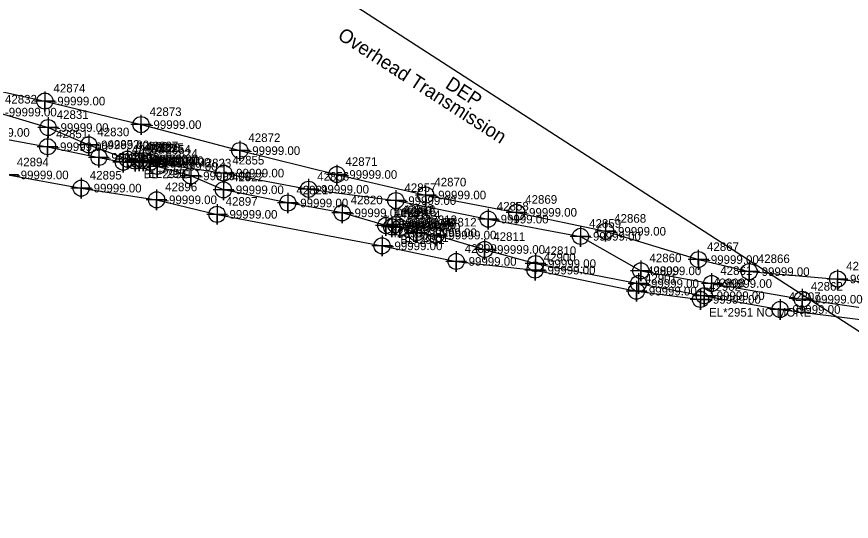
# Model space of a CAD drawing. Extents: x 2083698 to 2094313, y 743246 to 752873.
# Drawn here: x 2093380.8 to 2093623.5, y 746532.4 to 746679.1 of the extents above; entities that cross this region are included whole.
import ezdxf

# ---------------------------------------------------------------- set-up
doc = ezdxf.new("R2010")
doc.units = 0
for name, color, linetype in [('Default Symbol CELL', 7, 'Continuous'), ('Default Symbol Cogo Number', 7, 'Continuous'), ('Exist Property Iron Pin Leader', 7, 'Continuous'), ('Exist Property Iron Pin Text', 7, 'Continuous'), ('Exist Property Line Leader', 7, 'Continuous'), ('Exist Property Monument Leader', 7, 'Continuous'), ('Exist Property Monument Text', 7, 'Continuous'), ('Exist Right of Way Line Leader', 7, 'Continuous'), ('Exist Right of Way Line Text', 7, 'Continuous'), ('Exist Utilities Power Joint Use Telephone Cogo Elevation', 7, 'Continuous'), ('Exist Utilities Power Joint Use Telephone Cogo Number', 7, 'Continuous'), ('Exist Utilities Power UG Cable SUE LOS B', 7, 'Continuous'), ('Exist Utilities Power UG Cable SUE LOS C', 7, 'Continuous'), ('Exist Utilities Power UG Cable SUE LOS C Text', 7, 'Continuous'), ('Exist Utilities Telephone UG Conduit SUE LOS B', 7, 'Continuous'), ('Exist Utilities TV UG Cable SUE LOS B', 7, 'Continuous'), ('Scratch_Level_2', 7, 'Continuous')]:
    doc.layers.add(name, color=color, linetype=linetype)

msp = doc.modelspace()

# ---------------------------------------------------------------- linework, layer by layer
at = {"layer": 'Exist Property Iron Pin Text'}
for points in [[(2093389.96, 746649.83), (2093389.96, 746643.83), (2093389.96, 746646.83), (2093392.96, 746646.83), (2093386.96, 746646.83)], [(2093401.77, 746644.8), (2093401.77, 746638.8), (2093401.77, 746641.8), (2093404.77, 746641.8), (2093398.77, 746641.8)], [(2093413.01, 746640.65), (2093413.01, 746634.65), (2093413.01, 746637.65), (2093416.01, 746637.65), (2093410.01, 746637.65)], [(2093415.26, 746640.1), (2093415.26, 746634.1), (2093415.26, 746637.1), (2093418.26, 746637.1), (2093412.26, 746637.1)], [(2093416.48, 746640.19), (2093416.48, 746634.19), (2093416.48, 746637.19), (2093419.48, 746637.19), (2093413.48, 746637.19)], [(2093417.64, 746640.2), (2093417.64, 746634.2), (2093417.64, 746637.2), (2093420.64, 746637.2), (2093414.64, 746637.2)], [(2093421.68, 746638.55), (2093421.68, 746632.55), (2093421.68, 746635.55), (2093424.68, 746635.55), (2093418.68, 746635.55)], [(2093378.37, 746636.06), (2093378.37, 746630.06), (2093378.37, 746633.06), (2093381.37, 746633.06), (2093375.37, 746633.06)], [(2093431.43, 746635.77), (2093431.43, 746629.77), (2093431.43, 746632.77), (2093434.43, 746632.77), (2093428.43, 746632.77)], [(2093399.58, 746632.22), (2093399.58, 746626.22), (2093399.58, 746629.22), (2093402.58, 746629.22), (2093396.58, 746629.22)], [(2093440.92, 746631.73), (2093440.92, 746625.73), (2093440.92, 746628.73), (2093443.92, 746628.73), (2093437.92, 746628.73)], [(2093421.5, 746628.83), (2093421.5, 746622.83), (2093421.5, 746625.83), (2093424.5, 746625.83), (2093418.5, 746625.83)], [(2093459.65, 746627.9), (2093459.65, 746621.9), (2093459.65, 746624.9), (2093462.65, 746624.9), (2093456.65, 746624.9)], [(2093439.07, 746624.6), (2093439.07, 746618.6), (2093439.07, 746621.6), (2093442.07, 746621.6), (2093436.07, 746621.6)], [(2093475.44, 746625.04), (2093475.44, 746619.04), (2093475.44, 746622.04), (2093478.44, 746622.04), (2093472.44, 746622.04)], [(2093488.15, 746621.35), (2093488.15, 746615.35), (2093488.15, 746618.35), (2093491.15, 746618.35), (2093485.15, 746618.35)], [(2093489.86, 746620.96), (2093489.86, 746614.96), (2093489.86, 746617.96), (2093492.86, 746617.96), (2093486.86, 746617.96)], [(2093491.02, 746621.6), (2093491.02, 746615.6), (2093491.02, 746618.6), (2093494.02, 746618.6), (2093488.02, 746618.6)], [(2093492.25, 746620.8), (2093492.25, 746614.8), (2093492.25, 746617.8), (2093495.25, 746617.8), (2093489.25, 746617.8)], [(2093497.04, 746619.27), (2093497.04, 746613.27), (2093497.04, 746616.27), (2093500.04, 746616.27), (2093494.04, 746616.27)], [(2093502.74, 746618.57), (2093502.74, 746612.57), (2093502.74, 746615.57), (2093505.74, 746615.57), (2093499.74, 746615.57)], [(2093487.04, 746615.44), (2093487.04, 746609.44), (2093487.04, 746612.44), (2093490.04, 746612.44), (2093484.04, 746612.44)], [(2093516.88, 746614.38), (2093516.88, 746608.38), (2093516.88, 746611.38), (2093519.88, 746611.38), (2093513.88, 746611.38)], [(2093508.6, 746610.91), (2093508.6, 746604.91), (2093508.6, 746607.91), (2093511.6, 746607.91), (2093505.6, 746607.91)], [(2093531.54, 746608.39), (2093531.54, 746602.39), (2093531.54, 746605.39), (2093534.54, 746605.39), (2093528.54, 746605.39)], [(2093531.7, 746610.28), (2093531.7, 746604.28), (2093531.7, 746607.28), (2093534.7, 746607.28), (2093528.7, 746607.28)], [(2093561.62, 746604.49), (2093561.62, 746598.49), (2093561.62, 746601.49), (2093564.62, 746601.49), (2093558.62, 746601.49)], [(2093560.99, 746602.27), (2093560.99, 746596.27), (2093560.99, 746599.27), (2093563.99, 746599.27), (2093557.99, 746599.27)], [(2093580.73, 746600.94), (2093580.73, 746594.94), (2093580.73, 746597.94), (2093583.73, 746597.94), (2093577.73, 746597.94)], [(2093579.62, 746599.87), (2093579.62, 746593.87), (2093579.62, 746596.87), (2093582.62, 746596.87), (2093576.62, 746596.87)], [(2093602.77, 746596.94), (2093602.77, 746590.94), (2093602.77, 746593.94), (2093605.77, 746593.94), (2093599.77, 746593.94)]]:
    msp.add_lwpolyline(points, dxfattribs=at)
for centre in [(2093389.96, 746646.83), (2093401.77, 746641.8), (2093413.01, 746637.65), (2093415.26, 746637.1), (2093416.48, 746637.19), (2093417.64, 746637.2), (2093421.68, 746635.55), (2093431.43, 746632.77), (2093399.58, 746629.22), (2093440.92, 746628.73), (2093421.5, 746625.83), (2093459.65, 746624.9), (2093439.07, 746621.6), (2093475.44, 746622.04), (2093488.15, 746618.35), (2093491.02, 746618.6), (2093489.86, 746617.96), (2093492.25, 746617.8), (2093497.04, 746616.27), (2093502.74, 746615.57), (2093487.04, 746612.44), (2093516.88, 746611.38), (2093508.6, 746607.91), (2093531.7, 746607.28), (2093531.54, 746605.39), (2093561.62, 746601.49), (2093560.99, 746599.27), (2093579.62, 746596.87), (2093580.73, 746597.94), (2093602.77, 746593.94)]:
    msp.add_circle(centre, 2.34, dxfattribs=at)
at = {"layer": 'Exist Property Line Leader'}
for points in [[(2093389.81, 746644.25), (2093389.81, 746638.25), (2093389.81, 746641.25), (2093392.81, 746641.25), (2093386.81, 746641.25)], [(2093404.73, 746641.17), (2093404.73, 746635.17), (2093404.73, 746638.17), (2093407.73, 746638.17), (2093401.73, 746638.17)], [(2093411.82, 746639.76), (2093411.82, 746633.76), (2093411.82, 746636.76), (2093414.82, 746636.76), (2093408.82, 746636.76)], [(2093419.66, 746639.76), (2093419.66, 746633.76), (2093419.66, 746636.76), (2093422.66, 746636.76), (2093416.66, 746636.76)], [(2093441.03, 746636.59), (2093441.03, 746630.59), (2093441.03, 746633.59), (2093444.03, 746633.59), (2093438.03, 746633.59)], [(2093465.7, 746631.88), (2093465.7, 746625.88), (2093465.7, 746628.88), (2093468.7, 746628.88), (2093462.7, 746628.88)], [(2093491.06, 746628.59), (2093491.06, 746622.59), (2093491.06, 746625.59), (2093494.06, 746625.59), (2093488.06, 746625.59)], [(2093517.91, 746623.21), (2093517.91, 746617.21), (2093517.91, 746620.21), (2093520.91, 746620.21), (2093514.91, 746620.21)], [(2093544.75, 746618.2), (2093544.75, 746612.2), (2093544.75, 746615.2), (2093547.75, 746615.2), (2093541.75, 746615.2)], [(2093562.29, 746608.17), (2093562.29, 746602.17), (2093562.29, 746605.17), (2093565.29, 746605.17), (2093559.29, 746605.17)], [(2093582.88, 746604.49), (2093582.88, 746598.49), (2093582.88, 746601.49), (2093585.88, 746601.49), (2093579.88, 746601.49)], [(2093609.22, 746599.92), (2093609.22, 746593.92), (2093609.22, 746596.92), (2093612.22, 746596.92), (2093606.22, 746596.92)]]:
    msp.add_lwpolyline(points, dxfattribs=at)
for centre in [(2093389.81, 746641.25), (2093404.73, 746638.17), (2093411.82, 746636.76), (2093419.66, 746636.76), (2093441.03, 746633.59), (2093465.7, 746628.88), (2093491.06, 746625.59), (2093517.91, 746620.21), (2093544.75, 746615.2), (2093562.29, 746605.17), (2093582.88, 746601.49), (2093609.22, 746596.92)]:
    msp.add_circle(centre, 2.34, dxfattribs=at)
at = {"layer": 'Exist Right of Way Line Text'}
for points in [[(2093388.99, 746657.34), (2093389.02, 746651.53), (2093389, 746654.53), (2093392.02, 746654.53), (2093386.02, 746654.53)], [(2093416.94, 746650.49), (2093416.97, 746644.68), (2093416.96, 746647.68), (2093419.97, 746647.68), (2093413.97, 746647.68)], [(2093445.66, 746642.94), (2093445.69, 746637.12), (2093445.67, 746640.12), (2093448.69, 746640.12), (2093442.69, 746640.12)], [(2093473.88, 746636.01), (2093473.91, 746630.19), (2093473.9, 746633.19), (2093476.91, 746633.19), (2093470.91, 746633.19)], [(2093499.72, 746630.03), (2093499.75, 746624.22), (2093499.73, 746627.22), (2093502.75, 746627.22), (2093496.75, 746627.22)], [(2093526.14, 746625), (2093526.17, 746619.18), (2093526.16, 746622.18), (2093529.17, 746622.18), (2093523.17, 746622.18)], [(2093552.01, 746619.49), (2093552.04, 746613.67), (2093552.02, 746616.67), (2093555.04, 746616.67), (2093549.04, 746616.67)], [(2093578.98, 746611.27), (2093579.02, 746605.45), (2093579, 746608.45), (2093582.02, 746608.45), (2093576.02, 746608.45)], [(2093593.76, 746607.75), (2093593.8, 746601.94), (2093593.78, 746604.94), (2093596.8, 746604.94), (2093590.8, 746604.94)], [(2093619.46, 746605.61), (2093619.49, 746599.8), (2093619.47, 746602.8), (2093622.49, 746602.8), (2093616.49, 746602.8)]]:
    msp.add_lwpolyline(points, dxfattribs=at)
for centre in [(2093389.02, 746654.53), (2093416.97, 746647.68), (2093445.69, 746640.12), (2093473.91, 746633.19), (2093499.75, 746627.22), (2093526.17, 746622.18), (2093552.04, 746616.67), (2093579.02, 746608.45), (2093593.8, 746604.94), (2093619.49, 746602.8)]:
    msp.add_circle(centre, 2.34, dxfattribs=at)
at = {"layer": 'Exist Utilities Power UG Cable SUE LOS B'}
for points in [[(2093212.54, 746679.05), (2093218.9, 746678.81), (2093247.28, 746675), (2093257.67, 746673.33), (2093267.29, 746671.34), (2093287.27, 746668.17), (2093306.76, 746664.76), (2093336.69, 746659.3), (2093355.85, 746655.42), (2093374.91, 746651.32), (2093389.96, 746646.83), (2093401.77, 746641.8), (2093413.01, 746637.65), (2093415.26, 746637.1)], [(2093181.99, 746677.63), (2093226.09, 746668.53), (2093249.42, 746663.04), (2093269.61, 746658.56), (2093291.13, 746654.95), (2093336.12, 746644.7), (2093359.38, 746637.53), (2093378.37, 746633.06), (2093399.58, 746629.22), (2093421.5, 746625.83), (2093439.07, 746621.6), (2093487.04, 746612.44), (2093508.6, 746607.91), (2093531.54, 746605.39), (2093560.99, 746599.27), (2093579.62, 746596.87)], [(2093489.86, 746617.96), (2093488.15, 746618.35), (2093475.44, 746622.04), (2093459.65, 746624.9), (2093440.92, 746628.73), (2093431.43, 746632.77), (2093421.68, 746635.55), (2093417.64, 746637.2), (2093416.48, 746637.19)], [(2093491.02, 746618.6), (2093492.25, 746617.8), (2093497.04, 746616.27), (2093502.74, 746615.57), (2093516.88, 746611.38), (2093531.7, 746607.28), (2093561.62, 746601.49), (2093580.73, 746597.94), (2093602.77, 746593.94), (2093626.93, 746590.95), (2093653.74, 746588.87), (2093678.79, 746587.93), (2093688.11, 746586.98), (2093698.06, 746587.61), (2093702.81, 746588.32)]]:
    msp.add_lwpolyline(points, dxfattribs=at)
at = {"layer": 'Exist Utilities Power UG Cable SUE LOS C'}
msp.add_lwpolyline([(2091387.72, 747754.05), (2091459.29, 747488.14), (2091734.16, 747369.44), (2092190.29, 747172.26), (2092598.52, 747024.9), (2092972.51, 746889.78), (2093316.78, 746787.16), (2093711.24, 746532.37)], dxfattribs=at)
at = {"layer": 'Exist Utilities Telephone UG Conduit SUE LOS B'}
msp.add_lwpolyline([(2093175.22, 746700.69), (2093176.76, 746700.98), (2093181.66, 746699.48), (2093206.91, 746693.77), (2093231.15, 746688.16), (2093256.62, 746681.96), (2093284.73, 746676.59), (2093309.6, 746671.14), (2093335.2, 746665.77), (2093361.05, 746660.73), (2093389.02, 746654.53), (2093416.97, 746647.68), (2093445.69, 746640.12), (2093473.91, 746633.19), (2093499.75, 746627.22), (2093526.17, 746622.18), (2093552.04, 746616.67), (2093579.02, 746608.45), (2093593.8, 746604.94), (2093619.49, 746602.8), (2093646.15, 746599.98)], dxfattribs=at)
at = {"layer": 'Exist Utilities TV UG Cable SUE LOS B'}
msp.add_lwpolyline([(2093211.8, 746678.39), (2093222.6, 746675.97), (2093242.14, 746671.47), (2093264.36, 746666.24), (2093290.81, 746660.78), (2093317.4, 746655.96), (2093343.57, 746650.12), (2093367.06, 746645.41), (2093389.81, 746641.25), (2093404.73, 746638.17), (2093411.82, 746636.76), (2093419.66, 746636.76), (2093441.03, 746633.59), (2093465.7, 746628.88), (2093491.06, 746625.59), (2093517.91, 746620.21), (2093544.75, 746615.2), (2093562.29, 746605.17), (2093582.88, 746601.49), (2093609.22, 746596.92), (2093633.1, 746593.52)], dxfattribs=at)

# ---------------------------------------------------------------- texts
at = {"layer": 'Default Symbol CELL'}
for s, p in [('42851', (2093392.31, 746643.75)), ('42852', (2093407.23, 746640.67)), ('42853', (2093414.32, 746639.26)), ('42854', (2093422.16, 746639.26)), ('42855', (2093443.53, 746636.09)), ('42856', (2093468.2, 746631.38)), ('42857', (2093493.56, 746628.09)), ('42858', (2093520.41, 746622.71)), ('42859', (2093547.25, 746617.7)), ('42860', (2093564.79, 746607.67)), ('42861', (2093585.38, 746603.99)), ('42862', (2093611.72, 746599.42))]:
    msp.add_text(s, height=2.5, dxfattribs=at).set_placement(p)
at = {"layer": 'Default Symbol Cogo Number'}
for p in [(2093369.56, 746644.16), (2093392.31, 746640), (2093407.23, 746636.92), (2093414.32, 746635.51), (2093422.16, 746635.51), (2093443.53, 746632.34), (2093468.2, 746627.63), (2093493.56, 746624.34), (2093520.41, 746618.96), (2093547.25, 746613.95), (2093564.79, 746603.92), (2093585.38, 746600.24), (2093611.72, 746595.67)]:
    msp.add_text('-99999.00', height=2.5, dxfattribs=at).set_placement(p)
at = {"layer": 'Exist Property Iron Pin Leader'}
for s, p in [('42832', (2093377.41, 746653.82)), ('42831', (2093392.46, 746649.33)), ('42830', (2093404.27, 746644.3)), ('42829', (2093415.51, 746640.15)), ('42826', (2093418.98, 746639.69)), ('42825', (2093420.14, 746639.7)), ('42828', (2093417.76, 746639.6)), ('42824', (2093424.18, 746638.05)), ('42894', (2093380.87, 746635.56)), ('42823', (2093433.93, 746635.27)), ('42895', (2093402.08, 746631.72)), ('42822', (2093443.42, 746631.23)), ('42896', (2093424, 746628.33)), ('42821', (2093462.15, 746627.4)), ('42897', (2093441.57, 746624.1)), ('42820', (2093477.94, 746624.54)), ('42819', (2093490.65, 746620.85)), ('42818', (2093492.36, 746620.46)), ('42815', (2093493.52, 746621.1)), ('42814', (2093494.75, 746620.3)), ('42813', (2093499.54, 746618.77)), ('42812', (2093505.24, 746618.07)), ('42898', (2093489.54, 746614.94)), ('42811', (2093519.38, 746613.88)), ('42899', (2093511.1, 746610.41)), ('42810', (2093534.2, 746609.78)), ('42900', (2093534.04, 746607.89)), ('42809', (2093564.12, 746603.99)), ('42901', (2093563.49, 746601.77)), ('42902', (2093582.12, 746599.37)), ('42808', (2093583.23, 746600.44)), ('42807', (2093605.27, 746596.44))]:
    msp.add_text(s, height=2.5, dxfattribs=at).set_placement(p)
at = {"layer": 'Exist Property Monument Leader'}
for s, p in [('BL*2951', (2093417.76, 746632.1)), ('EL*2951', (2093418.98, 746632.19)), ('BL*2951', (2093492.36, 746612.96)), ('EL*2951', (2093493.52, 746613.6)), ('EL*2951 NO MORE', (2093582.12, 746591.87))]:
    msp.add_text(s, height=2.5, dxfattribs=at).set_placement(p)
at = {"layer": 'Exist Property Monument Text'}
for p in [(2093377.41, 746650.07), (2093392.46, 746645.58), (2093404.27, 746640.55), (2093415.51, 746636.4), (2093417.76, 746635.85), (2093418.98, 746635.94), (2093420.14, 746635.95), (2093424.18, 746634.3), (2093380.87, 746631.81), (2093433.93, 746631.52), (2093402.08, 746627.97), (2093443.42, 746627.48), (2093424, 746624.58), (2093462.15, 746623.65), (2093441.57, 746620.35), (2093477.94, 746620.79), (2093490.65, 746617.1), (2093492.36, 746616.71), (2093493.52, 746617.35), (2093494.75, 746616.55), (2093499.54, 746615.02), (2093505.24, 746614.32), (2093489.54, 746611.19), (2093519.38, 746610.13), (2093511.1, 746606.66), (2093534.2, 746606.03), (2093534.04, 746604.14), (2093564.12, 746600.24), (2093563.49, 746598.02), (2093583.23, 746596.69), (2093582.12, 746595.62), (2093605.27, 746592.69)]:
    msp.add_text('-99999.00', height=2.5, dxfattribs=at).set_placement(p)
at = {"layer": 'Exist Right of Way Line Leader'}
for s, p in [('42874', (2093391.52, 746657.03)), ('42873', (2093419.47, 746650.18)), ('42872', (2093448.19, 746642.62)), ('42871', (2093476.41, 746635.69)), ('42870', (2093502.25, 746629.72)), ('42869', (2093528.67, 746624.68)), ('42868', (2093554.54, 746619.17)), ('42867', (2093581.52, 746610.95)), ('42866', (2093596.3, 746607.44)), ('42865', (2093621.99, 746605.3))]:
    msp.add_text(s, height=2.5, dxfattribs=at).set_placement(p)
at = {"layer": 'Exist Utilities Power Joint Use Telephone Cogo Elevation'}
for p in [(2093418.49, 746636.47), (2093492.72, 746617.9), (2093493.24, 746618.01)]:
    msp.add_text('-99999.00', height=2.5, dxfattribs=at).set_placement(p)
at = {"layer": 'Exist Utilities Power Joint Use Telephone Cogo Number'}
for s, p in [('42827', (2093418.49, 746640.22)), ('42817', (2093492.72, 746621.65)), ('42816', (2093493.24, 746621.76))]:
    msp.add_text(s, height=2.5, dxfattribs=at).set_placement(p)
at = {"layer": 'Exist Utilities Power UG Cable SUE LOS C Text'}
for s, p in [('Overhead Transmission', (2093473.86, 746672.79)), ('DEP', (2093505.15, 746658.54))]:
    msp.add_text(s, height=4, rotation=327.1403, dxfattribs=at).set_placement(p)
at = {"layer": 'Scratch_Level_2'}
for p in [(2093391.52, 746653.28), (2093419.47, 746646.43), (2093448.19, 746638.87), (2093476.41, 746631.94), (2093502.25, 746625.97), (2093528.67, 746620.93), (2093554.54, 746615.42), (2093581.52, 746607.2), (2093596.3, 746603.69), (2093621.99, 746601.55)]:
    msp.add_text('-99999.00', height=2.5, dxfattribs=at).set_placement(p)

doc.saveas('drawing.dxf')
